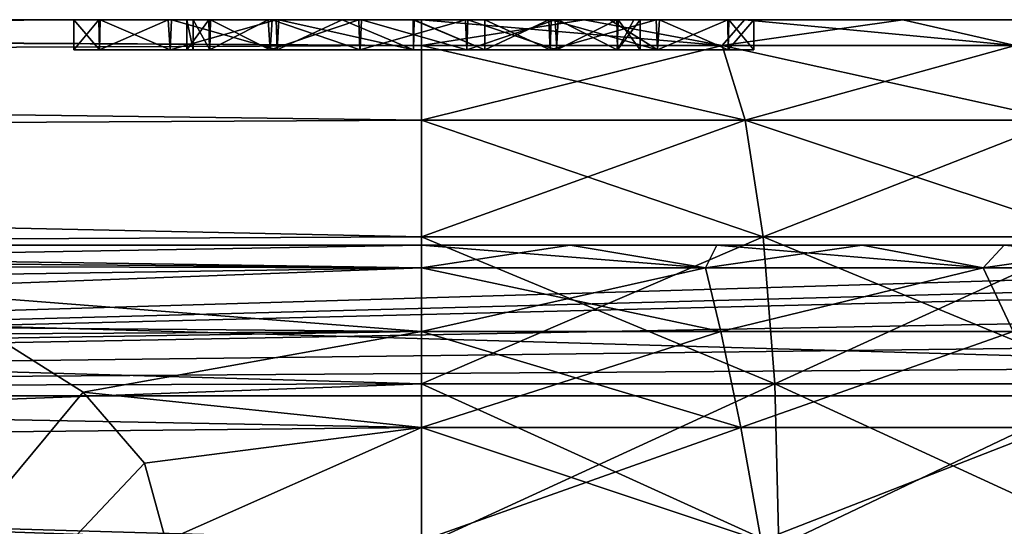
# Model space of a CAD drawing. Header units: millimetres. Extents: x -36.5 to 36.5, y -8.8 to 41.6.
# Tile 393 of 428: x 17.1 to 23.7, y 38.2 to 41.6. Entities that reach past the tile are written whole.
import ezdxf

# ---------------------------------------------------------------- set-up
doc = ezdxf.new("R2010")
doc.units = ezdxf.units.MM
doc.header["$LTSCALE"] = 65.185185
for name, color, linetype in [('323', 7, 'CONTINUOUS'), ('328', 7, 'CONTINUOUS'), ('338', 7, 'CONTINUOUS'), ('339', 7, 'CONTINUOUS'), ('340', 7, 'CONTINUOUS'), ('375', 7, 'CONTINUOUS'), ('377', 7, 'CONTINUOUS'), ('385', 7, 'CONTINUOUS'), ('386', 7, 'CONTINUOUS'), ('387', 7, 'CONTINUOUS'), ('396', 7, 'CONTINUOUS'), ('464', 7, 'CONTINUOUS'), ('471', 7, 'CONTINUOUS'), ('472', 7, 'CONTINUOUS'), ('473', 7, 'CONTINUOUS'), ('474', 7, 'CONTINUOUS'), ('527', 7, 'CONTINUOUS')]:
    doc.layers.add(name, color=color, linetype=linetype)

msp = doc.modelspace()

# ---------------------------------------------------------------- linework, layer by layer
at = {"layer": '323', "color": 7, "linetype": 'Continuous'}
for points in [[(19.8, 41.6, -11.7), (-9.3107, 41.6, -11.7), (16.9481, 41.6, -3.5397), (19.8, 41.6, -11.7)], [(-9.3107, 41.6, 11.7), (19.8, 41.6, 11.7), (0.0832, 41.6, 3.5397), (-9.3107, 41.6, 11.7)], [(0.0832, 41.6, 3.5397), (19.8, 41.6, 11.7), (0.8168, 41.6, 3.5397), (0.0832, 41.6, 3.5397)], [(0.8168, 41.6, 3.5397), (19.8, 41.6, 11.7), (1.4208, 41.6, 2.0325), (0.8168, 41.6, 3.5397)], [(1.4208, 41.6, 2.0325), (19.8, 41.6, 11.7), (1.8074, 41.6, 2.1676), (1.4208, 41.6, 2.0325)], [(1.8074, 41.6, 2.1676), (19.8, 41.6, 11.7), (2.2318, 41.6, 2.2226), (1.8074, 41.6, 2.1676)], [(2.2318, 41.6, 2.2226), (19.8, 41.6, 11.7), (2.676, 41.6, 2.1961), (2.2318, 41.6, 2.2226)], [(2.676, 41.6, 2.1961), (19.8, 41.6, 11.7), (3.1014, 41.6, 2.0817), (2.676, 41.6, 2.1961)], [(3.1014, 41.6, 2.0817), (19.8, 41.6, 11.7), (3.485, 41.6, 1.8882), (3.1014, 41.6, 2.0817)], [(3.485, 41.6, 1.8882), (19.8, 41.6, 11.7), (3.8108, 41.6, 1.6262), (3.485, 41.6, 1.8882)], [(3.8108, 41.6, 1.6262), (19.8, 41.6, 11.7), (5.001, 41.6, 2.1341), (3.8108, 41.6, 1.6262)], [(5.001, 41.6, 2.1341), (19.8, 41.6, 11.7), (5.7399, 41.6, 2.1341), (5.001, 41.6, 2.1341)], [(5.7399, 41.6, 2.1341), (19.8, 41.6, 11.7), (5.7399, 41.6, -0.2466), (5.7399, 41.6, 2.1341)], [(5.7399, 41.6, -0.2466), (19.8, 41.6, 11.7), (8.3119, 41.6, 1.6452), (5.7399, 41.6, -0.2466)], [(8.3119, 41.6, 1.6452), (19.8, 41.6, 11.7), (8.6431, 41.6, 1.9052), (8.3119, 41.6, 1.6452)], [(8.6431, 41.6, 1.9052), (19.8, 41.6, 11.7), (9.022, 41.6, 2.0925), (8.6431, 41.6, 1.9052)], [(9.022, 41.6, 2.0925), (19.8, 41.6, 11.7), (9.4394, 41.6, 2.2017), (9.022, 41.6, 2.0925)], [(9.4394, 41.6, 2.2017), (19.8, 41.6, 11.7), (9.8794, 41.6, 2.2262), (9.4394, 41.6, 2.2017)], [(9.8794, 41.6, 2.2262), (19.8, 41.6, 11.7), (10.3016, 41.6, 2.1702), (9.8794, 41.6, 2.2262)], [(10.3016, 41.6, 2.1702), (19.8, 41.6, 11.7), (10.6838, 41.6, 2.0378), (10.3016, 41.6, 2.1702)], [(10.6838, 41.6, 2.0378), (19.8, 41.6, 11.7), (11.2956, 41.6, 2.1342), (10.6838, 41.6, 2.0378)], [(11.2956, 41.6, 2.1342), (19.8, 41.6, 11.7), (12.0257, 41.6, 2.1342), (11.2956, 41.6, 2.1342)], [(12.0257, 41.6, 2.1342), (19.8, 41.6, 11.7), (12.9463, 41.6, 1.302), (12.0257, 41.6, 2.1342)], [(12.9463, 41.6, 1.302), (19.8, 41.6, 11.7), (13.2184, 41.6, 1.6302), (12.9463, 41.6, 1.302)], [(13.2184, 41.6, 1.6302), (19.8, 41.6, 11.7), (13.5475, 41.6, 1.8926), (13.2184, 41.6, 1.6302)], [(13.5475, 41.6, 1.8926), (19.8, 41.6, 11.7), (13.9255, 41.6, 2.0832), (13.5475, 41.6, 1.8926)], [(13.9255, 41.6, 2.0832), (19.8, 41.6, 11.7), (14.3425, 41.6, 2.1954), (13.9255, 41.6, 2.0832)], [(14.3425, 41.6, 2.1954), (19.8, 41.6, 11.7), (14.7859, 41.6, 2.2228), (14.3425, 41.6, 2.1954)], [(14.7859, 41.6, 2.2228), (19.8, 41.6, 11.7), (15.211, 41.6, 2.1686), (14.7859, 41.6, 2.2228)], [(15.211, 41.6, 2.1686), (19.8, 41.6, 11.7), (15.5965, 41.6, 2.0363), (15.211, 41.6, 2.1686)], [(19.8, 41.6, 11.7), (16.2101, 41.6, 2.1342), (15.5965, 41.6, 2.0363), (19.8, 41.6, 11.7)], [(16.2101, 41.6, 2.1342), (19.8, 41.6, 11.7), (16.9481, 41.6, 2.1342), (16.2101, 41.6, 2.1342)], [(19.7432, 41.6, -2.231), (19.8, 41.6, -11.7), (16.9481, 41.6, -3.5397), (19.7432, 41.6, -2.231)], [(19.8, 41.6, 11.7), (17.6521, 41.6, 0.8659), (16.9481, 41.6, 2.1342), (19.8, 41.6, 11.7)], [(17.6521, 41.6, 0.8659), (17.4874, 41.6, -0.0034), (16.9481, 41.6, 2.1342), (17.6521, 41.6, 0.8659)], [(17.4874, 41.6, -0.0034), (17.6609, 41.6, -0.8934), (16.9481, 41.6, -3.5397), (17.4874, 41.6, -0.0034)], [(16.9481, 41.6, 2.1342), (17.4874, 41.6, -0.0034), (16.9481, 41.6, -3.5397), (16.9481, 41.6, 2.1342)], [(18.8495, 41.6, -2.0625), (19.7432, 41.6, -2.231), (16.9481, 41.6, -3.5397), (18.8495, 41.6, -2.0625)], [(18.1372, 41.6, -1.5993), (18.8495, 41.6, -2.0625), (16.9481, 41.6, -3.5397), (18.1372, 41.6, -1.5993)], [(17.6609, 41.6, -0.8934), (18.1372, 41.6, -1.5993), (16.9481, 41.6, -3.5397), (17.6609, 41.6, -0.8934)], [(17.6521, 41.6, 0.8659), (19.8, 41.6, 11.7), (18.1147, 41.6, 1.5701), (17.6521, 41.6, 0.8659)], [(18.1147, 41.6, 1.5701), (19.8, 41.6, 11.7), (18.832, 41.6, 2.0485), (18.1147, 41.6, 1.5701)], [(18.2389, 41.6, -0.0034), (18.2804, 41.6, 0.375), (18.3847, 41.6, -0.6936), (18.2389, 41.6, -0.0034)], [(18.2804, 41.6, 0.375), (18.395, 41.6, 0.7091), (18.3847, 41.6, -0.6936), (18.2804, 41.6, 0.375)], [(18.3847, 41.6, -0.6936), (18.395, 41.6, 0.7091), (18.7796, 41.6, -1.2056), (18.3847, 41.6, -0.6936)], [(18.395, 41.6, 0.7091), (18.8052, 41.6, 1.2222), (18.7796, 41.6, -1.2056), (18.395, 41.6, 0.7091)], [(18.7796, 41.6, -1.2056), (18.8052, 41.6, 1.2222), (19.3821, 41.6, -1.4973), (18.7796, 41.6, -1.2056)], [(18.8052, 41.6, 1.2222), (19.4004, 41.6, 1.4994), (19.3821, 41.6, -1.4973), (18.8052, 41.6, 1.2222)], [(18.832, 41.6, 2.0485), (19.8, 41.6, 11.7), (19.2723, 41.6, 2.1787), (18.832, 41.6, 2.0485)], [(19.2723, 41.6, 2.1787), (19.8, 41.6, 11.7), (19.7506, 41.6, 2.2242), (19.2723, 41.6, 2.1787)], [(19.3821, 41.6, -1.4973), (19.4004, 41.6, 1.4994), (20.0925, 41.6, -1.5016), (19.3821, 41.6, -1.4973)], [(19.4004, 41.6, 1.4994), (20.1077, 41.6, 1.4952), (20.0925, 41.6, -1.5016), (19.4004, 41.6, 1.4994)], [(20.2219, 41.6, -2.1852), (19.8, 41.6, -11.7), (19.7432, 41.6, -2.231), (20.2219, 41.6, -2.1852)], [(19.7506, 41.6, 2.2242), (19.8, 41.6, 11.7), (20.6458, 41.6, 2.0551), (19.7506, 41.6, 2.2242)], [(20.8824, 41.6, -11.6497), (19.8, 41.6, -11.7), (20.6629, 41.6, -2.0547), (20.8824, 41.6, -11.6497)], [(20.6629, 41.6, -2.0547), (19.8, 41.6, -11.7), (20.2219, 41.6, -2.1852), (20.6629, 41.6, -2.0547)], [(19.8, 41.6, 11.7), (20.8824, 41.6, 11.6497), (20.6458, 41.6, 2.0551), (19.8, 41.6, 11.7)], [(20.0925, 41.6, -1.5016), (20.1077, 41.6, 1.4952), (20.6885, 41.6, -1.2241), (20.0925, 41.6, -1.5016)], [(20.1077, 41.6, 1.4952), (20.71, 41.6, 1.2027), (20.6885, 41.6, -1.2241), (20.1077, 41.6, 1.4952)], [(20.6458, 41.6, 2.0551), (20.8824, 41.6, 11.6497), (21.3599, 41.6, 1.5906), (20.6458, 41.6, 2.0551)], [(21.0518, 41.6, -1.848), (20.8824, 41.6, -11.6497), (20.6629, 41.6, -2.0547), (21.0518, 41.6, -1.848)], [(20.6885, 41.6, -1.2241), (20.71, 41.6, 1.2027), (21.0984, 41.6, -0.7121), (20.6885, 41.6, -1.2241)], [(20.71, 41.6, 1.2027), (21.1076, 41.6, 0.6873), (21.0984, 41.6, -0.7121), (20.71, 41.6, 1.2027)], [(21.9482, 41.6, -11.5011), (20.8824, 41.6, -11.6497), (21.8453, 41.6, -0.8707), (21.9482, 41.6, -11.5011)], [(21.8453, 41.6, -0.8707), (20.8824, 41.6, -11.6497), (21.3821, 41.6, -1.5753), (21.8453, 41.6, -0.8707)], [(21.3821, 41.6, -1.5753), (20.8824, 41.6, -11.6497), (21.0518, 41.6, -1.848), (21.3821, 41.6, -1.5753)], [(20.8824, 41.6, 11.6497), (21.9482, 41.6, 11.5011), (21.3599, 41.6, 1.5906), (20.8824, 41.6, 11.6497)], [(21.0984, 41.6, -0.7121), (21.1076, 41.6, 0.6873), (21.2127, 41.6, -0.3795), (21.0984, 41.6, -0.7121)], [(21.1076, 41.6, 0.6873), (21.254, 41.6, -0.0034), (21.2127, 41.6, -0.3795), (21.1076, 41.6, 0.6873)], [(21.3599, 41.6, 1.5906), (21.9482, 41.6, 11.5011), (21.8367, 41.6, 0.8845), (21.3599, 41.6, 1.5906)], [(21.8367, 41.6, 0.8845), (21.9482, 41.6, 11.5011), (22.01, 41.6, -0.0034), (21.8367, 41.6, 0.8845)], [(22.01, 41.6, -0.0034), (21.9482, 41.6, -11.5011), (21.8453, 41.6, -0.8707), (22.01, 41.6, -0.0034)], [(23.0015, 41.6, -11.2532), (21.9482, 41.6, -11.5011), (23.0015, 41.6, 11.2532), (23.0015, 41.6, -11.2532)], [(23.0015, 41.6, 11.2532), (21.9482, 41.6, -11.5011), (22.01, 41.6, -0.0034), (23.0015, 41.6, 11.2532)], [(21.9482, 41.6, 11.5011), (23.0015, 41.6, 11.2532), (22.01, 41.6, -0.0034), (21.9482, 41.6, 11.5011)], [(24.0256, 41.6, -10.9102), (23.0015, 41.6, -11.2532), (24.0256, 41.6, 10.9102), (24.0256, 41.6, -10.9102)], [(24.0256, 41.6, 10.9102), (23.0015, 41.6, -11.2532), (23.0015, 41.6, 11.2532), (24.0256, 41.6, 10.9102)]]:
    msp.add_3dface(points, dxfattribs=at)
at = {"layer": '328', "color": 7, "linetype": 'Continuous'}
for points in [[(7.9786, 40.1, -5.7993), (19.8, 40.1, -11.7346), (-1.9111, 40.1, -0.65), (7.9786, 40.1, -5.7993)], [(19.8, 40.1, -11.7346), (20.7895, 40.1, -11.6926), (-1.9111, 40.1, -0.65), (19.8, 40.1, -11.7346)], [(31.4199, 40.1, -1.6355), (31.5166, 40.1, -0.65), (-1.9111, 40.1, -0.65), (31.4199, 40.1, -1.6355)], [(20.7895, 40.1, -11.6926), (21.7656, 40.1, -11.5688), (-1.9111, 40.1, -0.65), (20.7895, 40.1, -11.6926)], [(21.7656, 40.1, -11.5688), (22.7317, 40.1, -11.3622), (-1.9111, 40.1, -0.65), (21.7656, 40.1, -11.5688)], [(22.7317, 40.1, -11.3622), (23.6773, 40.1, -11.0755), (-1.9111, 40.1, -0.65), (22.7317, 40.1, -11.3622)], [(23.6773, 40.1, -11.0755), (24.5953, 40.1, -10.7099), (-1.9111, 40.1, -0.65), (23.6773, 40.1, -11.0755)], [(24.5953, 40.1, -10.7099), (25.4794, 40.1, -10.2687), (-1.9111, 40.1, -0.65), (24.5953, 40.1, -10.7099)], [(25.4794, 40.1, -10.2687), (26.3231, 40.1, -9.7543), (-1.9111, 40.1, -0.65), (25.4794, 40.1, -10.2687)], [(26.3231, 40.1, -9.7543), (27.1207, 40.1, -9.1711), (-1.9111, 40.1, -0.65), (26.3231, 40.1, -9.7543)], [(27.1207, 40.1, -9.1711), (27.8661, 40.1, -8.5225), (-1.9111, 40.1, -0.65), (27.1207, 40.1, -9.1711)], [(27.8661, 40.1, -8.5225), (28.5546, 40.1, -7.814), (-1.9111, 40.1, -0.65), (27.8661, 40.1, -8.5225)], [(28.5546, 40.1, -7.814), (29.1806, 40.1, -7.0498), (-1.9111, 40.1, -0.65), (28.5546, 40.1, -7.814)], [(29.1806, 40.1, -7.0498), (29.7404, 40.1, -6.2361), (-1.9111, 40.1, -0.65), (29.1806, 40.1, -7.0498)], [(29.7404, 40.1, -6.2361), (30.2293, 40.1, -5.3782), (-1.9111, 40.1, -0.65), (29.7404, 40.1, -6.2361)], [(30.2293, 40.1, -5.3782), (30.6447, 40.1, -4.4825), (-1.9111, 40.1, -0.65), (30.2293, 40.1, -5.3782)], [(30.6447, 40.1, -4.4825), (30.9829, 40.1, -3.5551), (-1.9111, 40.1, -0.65), (30.6447, 40.1, -4.4825)], [(30.9829, 40.1, -3.5551), (31.2423, 40.1, -2.6028), (-1.9111, 40.1, -0.65), (30.9829, 40.1, -3.5551)], [(31.2423, 40.1, -2.6028), (31.4199, 40.1, -1.6355), (-1.9111, 40.1, -0.65), (31.2423, 40.1, -2.6028)], [(31.5166, 40.1, 0.65), (2.5981, 40.1, 11.7346), (-1.9111, 40.1, 9.0927), (31.5166, 40.1, 0.65)], [(31.5166, 40.1, 0.65), (-1.9111, 40.1, 9.0927), (-1.9111, 40.1, 0.65), (31.5166, 40.1, 0.65)], [(31.5166, 40.1, 0.65), (19.8, 40.1, 11.7346), (2.5981, 40.1, 11.7346), (31.5166, 40.1, 0.65)], [(7.9786, 40.1, -5.7993), (13.9808, 40.1, -11.7346), (19.8, 40.1, -11.7346), (7.9786, 40.1, -5.7993)], [(31.5166, 40.1, 0.65), (20.7895, 40.1, 11.6926), (19.8, 40.1, 11.7346), (31.5166, 40.1, 0.65)], [(31.5166, 40.1, 0.65), (21.7656, 40.1, 11.5688), (20.7895, 40.1, 11.6926), (31.5166, 40.1, 0.65)], [(31.5166, 40.1, 0.65), (22.7317, 40.1, 11.3622), (21.7656, 40.1, 11.5688), (31.5166, 40.1, 0.65)], [(31.5166, 40.1, 0.65), (23.6773, 40.1, 11.0755), (22.7317, 40.1, 11.3622), (31.5166, 40.1, 0.65)]]:
    msp.add_3dface(points, dxfattribs=at)
at = {"layer": '338', "color": 7, "linetype": 'Continuous'}
for points in [[(-9.3107, 41.6, -11.7), (19.8, 41.6, -11.7), (19.8, 41.4287, -12.7816), (-9.3107, 41.6, -11.7)], [(-9.3107, 41.6, -11.7), (19.8, 41.4287, -12.7816), (-9.3027, 41.5937, -11.91), (-9.3107, 41.6, -11.7)], [(-9.3027, 41.5937, -11.91), (19.8, 41.4287, -12.7816), (-9.3, 41.5747, -12.12), (-9.3027, 41.5937, -11.91)], [(-9.3, 41.5747, -12.12), (19.8, 41.4287, -12.7816), (-9.3, 41.3094, -13.0964), (-9.3, 41.5747, -12.12)], [(19.8, 41.4287, -12.7816), (19.8, 40.9309, -13.7581), (-9.3, 41.3094, -13.0964), (19.8, 41.4287, -12.7816)], [(-9.3, 41.3094, -13.0964), (19.8, 40.9309, -13.7581), (-9.3, 40.7758, -13.9561), (-9.3, 41.3094, -13.0964)], [(19.8, 40.9309, -13.7581), (19.8, 40.1555, -14.5329), (-9.3, 40.7758, -13.9561), (19.8, 40.9309, -13.7581)], [(-9.3, 40.7758, -13.9561), (19.8, 40.1555, -14.5329), (-9.3, 40.0187, -14.6272), (-9.3, 40.7758, -13.9561)], [(19.8, 40.1555, -14.5329), (19.8, 39.1784, -15.0297), (-9.3, 40.0187, -14.6272), (19.8, 40.1555, -14.5329)], [(-9.3, 40.0187, -14.6272), (19.8, 39.1784, -15.0297), (-9.3, 39.1012, -15.0538), (-9.3, 40.0187, -14.6272)], [(19.8, 39.1784, -15.0297), (19.8, 38.1, -15.2), (-9.3, 39.1012, -15.0538), (19.8, 39.1784, -15.0297)], [(19.8, 38.1, -15.2), (-9.3, 38.1, -15.2), (-9.3, 39.1012, -15.0538), (19.8, 38.1, -15.2)]]:
    msp.add_3dface(points, dxfattribs=at)
at = {"layer": '339', "color": 7, "linetype": 'Continuous'}
for points in [[(19.8, 41.6, -11.7), (20.8824, 41.6, -11.6497), (19.8, 41.4287, -12.7816), (19.8, 41.6, -11.7)], [(19.8, 41.4287, -12.7816), (20.8824, 41.6, -11.6497), (21.7995, 41.4287, -12.6242), (19.8, 41.4287, -12.7816)], [(20.8824, 41.6, 11.6497), (19.8, 41.6, 11.7), (21.7995, 41.4287, 12.6242), (20.8824, 41.6, 11.6497)], [(21.7995, 41.4287, 12.6242), (19.8, 41.6, 11.7), (19.8, 41.4287, 12.7816), (21.7995, 41.4287, 12.6242)], [(20.8824, 41.6, -11.6497), (21.9482, 41.6, -11.5011), (21.7995, 41.4287, -12.6242), (20.8824, 41.6, -11.6497)], [(21.9482, 41.6, 11.5011), (20.8824, 41.6, 11.6497), (21.7995, 41.4287, 12.6242), (21.9482, 41.6, 11.5011)], [(21.9482, 41.6, -11.5011), (23.0015, 41.6, -11.2532), (21.7995, 41.4287, -12.6242), (21.9482, 41.6, -11.5011)], [(21.7995, 41.4287, -12.6242), (23.0015, 41.6, -11.2532), (23.7497, 41.4287, -12.156), (21.7995, 41.4287, -12.6242)], [(23.7497, 41.4287, 12.156), (21.9482, 41.6, 11.5011), (21.7995, 41.4287, 12.6242), (23.7497, 41.4287, 12.156)], [(23.0015, 41.6, 11.2532), (21.9482, 41.6, 11.5011), (23.7497, 41.4287, 12.156), (23.0015, 41.6, 11.2532)], [(23.0015, 41.6, -11.2532), (24.0256, 41.6, -10.9102), (23.7497, 41.4287, -12.156), (23.0015, 41.6, -11.2532)], [(24.0256, 41.6, 10.9102), (23.0015, 41.6, 11.2532), (23.7497, 41.4287, 12.156), (24.0256, 41.6, 10.9102)], [(19.8, 40.9309, -13.7581), (19.8, 41.4287, -12.7816), (21.7995, 41.4287, -12.6242), (19.8, 40.9309, -13.7581)], [(19.8, 40.9309, -13.7581), (21.7995, 41.4287, -12.6242), (21.9522, 40.9309, -13.5888), (19.8, 40.9309, -13.7581)], [(21.7995, 41.4287, 12.6242), (19.8, 41.4287, 12.7816), (21.9522, 40.9309, 13.5888), (21.7995, 41.4287, 12.6242)], [(21.9522, 40.9309, 13.5888), (19.8, 41.4287, 12.7816), (19.8, 40.9309, 13.7581), (21.9522, 40.9309, 13.5888)], [(21.7995, 41.4287, -12.6242), (23.7497, 41.4287, -12.156), (21.9522, 40.9309, -13.5888), (21.7995, 41.4287, -12.6242)], [(23.7497, 41.4287, 12.156), (21.7995, 41.4287, 12.6242), (24.0515, 40.9309, 13.0848), (23.7497, 41.4287, 12.156)], [(24.0515, 40.9309, 13.0848), (21.7995, 41.4287, 12.6242), (21.9522, 40.9309, 13.5888), (24.0515, 40.9309, 13.0848)], [(21.9522, 40.9309, -13.5888), (23.7497, 41.4287, -12.156), (24.0515, 40.9309, -13.0848), (21.9522, 40.9309, -13.5888)], [(19.8, 40.1555, -14.5329), (19.8, 40.9309, -13.7581), (21.9522, 40.9309, -13.5888), (19.8, 40.1555, -14.5329)], [(19.8, 40.1555, -14.5329), (21.9522, 40.9309, -13.5888), (22.0734, 40.1555, -14.3539), (19.8, 40.1555, -14.5329)], [(21.9522, 40.9309, 13.5888), (19.8, 40.9309, 13.7581), (22.0734, 40.1555, 14.3539), (21.9522, 40.9309, 13.5888)], [(22.0734, 40.1555, 14.3539), (19.8, 40.9309, 13.7581), (19.8, 40.1555, 14.5329), (22.0734, 40.1555, 14.3539)], [(21.9522, 40.9309, -13.5888), (24.0515, 40.9309, -13.0848), (22.0734, 40.1555, -14.3539), (21.9522, 40.9309, -13.5888)], [(24.0515, 40.9309, 13.0848), (21.9522, 40.9309, 13.5888), (24.2909, 40.1555, 13.8216), (24.0515, 40.9309, 13.0848)], [(24.2909, 40.1555, 13.8216), (21.9522, 40.9309, 13.5888), (22.0734, 40.1555, 14.3539), (24.2909, 40.1555, 13.8216)], [(22.0734, 40.1555, -14.3539), (24.0515, 40.9309, -13.0848), (24.2909, 40.1555, -13.8216), (22.0734, 40.1555, -14.3539)], [(19.8, 39.1784, -15.0297), (19.8, 40.1555, -14.5329), (22.0734, 40.1555, -14.3539), (19.8, 39.1784, -15.0297)], [(19.8, 39.1784, -15.0297), (22.0734, 40.1555, -14.3539), (22.1512, 39.1784, -14.8447), (19.8, 39.1784, -15.0297)], [(22.0734, 40.1555, 14.3539), (19.8, 40.1555, 14.5329), (22.1512, 39.1784, 14.8447), (22.0734, 40.1555, 14.3539)], [(22.1512, 39.1784, 14.8447), (19.8, 40.1555, 14.5329), (19.8, 39.1784, 15.0297), (22.1512, 39.1784, 14.8447)], [(22.0734, 40.1555, -14.3539), (24.2909, 40.1555, -13.8216), (22.1512, 39.1784, -14.8447), (22.0734, 40.1555, -14.3539)], [(24.2909, 40.1555, 13.8216), (22.0734, 40.1555, 14.3539), (24.4444, 39.1784, 14.2941), (24.2909, 40.1555, 13.8216)], [(24.4444, 39.1784, 14.2941), (22.0734, 40.1555, 14.3539), (22.1512, 39.1784, 14.8447), (24.4444, 39.1784, 14.2941)], [(22.1512, 39.1784, -14.8447), (24.2909, 40.1555, -13.8216), (24.4444, 39.1784, -14.2941), (22.1512, 39.1784, -14.8447)], [(19.8, 38.1, 15.2), (22.1778, 38.1, 15.0129), (19.8, 39.1784, 15.0297), (19.8, 38.1, 15.2)], [(22.1778, 38.1, 15.0129), (22.1512, 39.1784, 14.8447), (19.8, 39.1784, 15.0297), (22.1778, 38.1, 15.0129)], [(22.1778, 38.1, -15.0129), (19.8, 38.1, -15.2), (22.1512, 39.1784, -14.8447), (22.1778, 38.1, -15.0129)], [(19.8, 38.1, -15.2), (19.8, 39.1784, -15.0297), (22.1512, 39.1784, -14.8447), (19.8, 38.1, -15.2)], [(22.1778, 38.1, 15.0129), (24.4971, 38.1, 14.4561), (22.1512, 39.1784, 14.8447), (22.1778, 38.1, 15.0129)], [(24.4971, 38.1, 14.4561), (24.4444, 39.1784, 14.2941), (22.1512, 39.1784, 14.8447), (24.4971, 38.1, 14.4561)], [(22.1778, 38.1, -15.0129), (22.1512, 39.1784, -14.8447), (24.4444, 39.1784, -14.2941), (22.1778, 38.1, -15.0129)], [(24.4971, 38.1, -14.4561), (22.1778, 38.1, -15.0129), (24.4444, 39.1784, -14.2941), (24.4971, 38.1, -14.4561)]]:
    msp.add_3dface(points, dxfattribs=at)
at = {"layer": '340', "color": 7, "linetype": 'Continuous'}
for points in [[(19.8, 41.6, 11.7), (-9.3107, 41.6, 11.7), (-9.3027, 41.5937, 11.91), (19.8, 41.6, 11.7)], [(-9.3, 41.5747, 12.12), (19.8, 41.6, 11.7), (-9.3027, 41.5937, 11.91), (-9.3, 41.5747, 12.12)], [(19.8, 41.4287, 12.7816), (19.8, 41.6, 11.7), (-9.3, 41.5747, 12.12), (19.8, 41.4287, 12.7816)], [(-9.3, 41.3094, 13.0964), (19.8, 41.4287, 12.7816), (-9.3, 41.5747, 12.12), (-9.3, 41.3094, 13.0964)], [(19.8, 40.9309, 13.7581), (19.8, 41.4287, 12.7816), (-9.3, 41.3094, 13.0964), (19.8, 40.9309, 13.7581)], [(-9.3, 40.7758, 13.9561), (19.8, 40.9309, 13.7581), (-9.3, 41.3094, 13.0964), (-9.3, 40.7758, 13.9561)], [(19.8, 40.1555, 14.5329), (19.8, 40.9309, 13.7581), (-9.3, 40.7758, 13.9561), (19.8, 40.1555, 14.5329)], [(-9.3, 40.0187, 14.6272), (19.8, 40.1555, 14.5329), (-9.3, 40.7758, 13.9561), (-9.3, 40.0187, 14.6272)], [(19.8, 39.1784, 15.0297), (19.8, 40.1555, 14.5329), (-9.3, 40.0187, 14.6272), (19.8, 39.1784, 15.0297)], [(-9.3, 39.1012, 15.0538), (19.8, 39.1784, 15.0297), (-9.3, 40.0187, 14.6272), (-9.3, 39.1012, 15.0538)], [(-9.3, 38.1, 15.2), (19.8, 38.1, 15.2), (19.8, 39.1784, 15.0297), (-9.3, 38.1, 15.2)], [(-9.3, 38.1, 15.2), (19.8, 39.1784, 15.0297), (-9.3, 39.1012, 15.0538), (-9.3, 38.1, 15.2)]]:
    msp.add_3dface(points, dxfattribs=at)
at = {"layer": '375', "color": 7, "linetype": 'Continuous'}
for points in [[(31.5166, 40.1, -0.65), (32.1084, 40.0103, -0.65), (-1.9111, 39.1, -0.65), (31.5166, 40.1, -0.65)], [(-1.9111, 40.1, -0.65), (31.5166, 40.1, -0.65), (-1.9111, 39.1, -0.65), (-1.9111, 40.1, -0.65)], [(32.1084, 40.0103, -0.65), (32.2754, 39.9506, -0.65), (-1.9111, 39.1, -0.65), (32.1084, 40.0103, -0.65)], [(32.2754, 39.9506, -0.65), (32.6563, 39.7443, -0.65), (-1.9111, 39.1, -0.65), (32.2754, 39.9506, -0.65)], [(32.6563, 39.7443, -0.65), (32.9211, 39.5262, -0.65), (-1.9111, 39.1, -0.65), (32.6563, 39.7443, -0.65)], [(32.9211, 39.5262, -0.65), (33.0889, 39.3387, -0.65), (-1.9111, 39.1, -0.65), (32.9211, 39.5262, -0.65)], [(-1.9111, 39.1, -0.65), (33.0889, 39.3387, -0.65), (33.0889, 39.1, -0.65), (-1.9111, 39.1, -0.65)]]:
    msp.add_3dface(points, dxfattribs=at)
at = {"layer": '377', "color": 7, "linetype": 'Continuous'}
for points in [[(31.5166, 40.1, 0.65), (-1.9111, 40.1, 0.65), (33.0889, 39.1, 0.65), (31.5166, 40.1, 0.65)], [(-1.9111, 40.1, 0.65), (-1.9111, 39.1, 0.65), (33.0889, 39.1, 0.65), (-1.9111, 40.1, 0.65)]]:
    msp.add_3dface(points, dxfattribs=at)
at = {"layer": '385', "color": 7, "linetype": 'Continuous'}
for points in [[(19.8, 40.1, -11.7346), (19.8, 39.9511, -12.4919), (21.6898, 39.9511, -12.3481), (19.8, 40.1, -11.7346)], [(19.8, 40.1, -11.7346), (21.6898, 39.9511, -12.3481), (20.7895, 40.1, -11.6926), (19.8, 40.1, -11.7346)], [(21.6898, 39.9511, 12.3481), (19.8, 39.9511, 12.4919), (20.7895, 40.1, 11.6926), (21.6898, 39.9511, 12.3481)], [(20.7895, 40.1, 11.6926), (19.8, 39.9511, 12.4919), (19.8, 40.1, 11.7346), (20.7895, 40.1, 11.6926)], [(20.7895, 40.1, -11.6926), (21.6898, 39.9511, -12.3481), (21.7656, 40.1, -11.5688), (20.7895, 40.1, -11.6926)], [(21.7656, 40.1, 11.5688), (21.6898, 39.9511, 12.3481), (20.7895, 40.1, 11.6926), (21.7656, 40.1, 11.5688)], [(21.6898, 39.9511, -12.3481), (23.5362, 39.9511, -11.9201), (21.7656, 40.1, -11.5688), (21.6898, 39.9511, -12.3481)], [(23.5362, 39.9511, 11.9201), (21.6898, 39.9511, 12.3481), (22.7317, 40.1, 11.3622), (23.5362, 39.9511, 11.9201)], [(22.7317, 40.1, 11.3622), (21.6898, 39.9511, 12.3481), (21.7656, 40.1, 11.5688), (22.7317, 40.1, 11.3622)], [(21.7656, 40.1, -11.5688), (23.5362, 39.9511, -11.9201), (22.7317, 40.1, -11.3622), (21.7656, 40.1, -11.5688)], [(22.7317, 40.1, -11.3622), (23.5362, 39.9511, -11.9201), (23.6773, 40.1, -11.0755), (22.7317, 40.1, -11.3622)], [(23.6773, 40.1, 11.0755), (23.5362, 39.9511, 11.9201), (22.7317, 40.1, 11.3622), (23.6773, 40.1, 11.0755)], [(23.5362, 39.9511, -11.9201), (25.2965, 39.9511, -11.2177), (23.6773, 40.1, -11.0755), (23.5362, 39.9511, -11.9201)], [(25.2965, 39.9511, 11.2177), (23.5362, 39.9511, 11.9201), (24.5953, 40.1, 10.7098), (25.2965, 39.9511, 11.2177)], [(24.5953, 40.1, 10.7098), (23.5362, 39.9511, 11.9201), (23.6773, 40.1, 11.0755), (24.5953, 40.1, 10.7098)], [(23.6773, 40.1, -11.0755), (25.2965, 39.9511, -11.2177), (24.5953, 40.1, -10.7099), (23.6773, 40.1, -11.0755)], [(19.8, 39.9511, -12.4919), (19.8, 39.526, -13.137), (21.7907, 39.526, -12.9853), (19.8, 39.9511, -12.4919)], [(21.6898, 39.9511, -12.3481), (19.8, 39.9511, -12.4919), (21.7907, 39.526, -12.9853), (21.6898, 39.9511, -12.3481)], [(21.7907, 39.526, 12.9853), (19.8, 39.526, 13.137), (21.6898, 39.9511, 12.3481), (21.7907, 39.526, 12.9853)], [(21.6898, 39.9511, 12.3481), (19.8, 39.526, 13.137), (19.8, 39.9511, 12.4919), (21.6898, 39.9511, 12.3481)], [(23.5362, 39.9511, -11.9201), (21.6898, 39.9511, -12.3481), (21.7907, 39.526, -12.9853), (23.5362, 39.9511, -11.9201)], [(23.5362, 39.9511, 11.9201), (21.7907, 39.526, 12.9853), (21.6898, 39.9511, 12.3481), (23.5362, 39.9511, 11.9201)], [(23.7355, 39.526, -12.5336), (23.5362, 39.9511, -11.9201), (21.7907, 39.526, -12.9853), (23.7355, 39.526, -12.5336)], [(23.7355, 39.526, 12.5336), (21.7907, 39.526, 12.9853), (23.5362, 39.9511, 11.9201), (23.7355, 39.526, 12.5336)], [(25.2965, 39.9511, -11.2177), (23.5362, 39.9511, -11.9201), (23.7355, 39.526, -12.5336), (25.2965, 39.9511, -11.2177)], [(25.2965, 39.9511, 11.2177), (23.7355, 39.526, 12.5336), (23.5362, 39.9511, 11.9201), (25.2965, 39.9511, 11.2177)], [(19.8, 39.526, -13.137), (19.8, 38.8881, -13.5728), (21.9233, 38.8881, -13.4057), (19.8, 39.526, -13.137)], [(21.7907, 39.526, -12.9853), (19.8, 39.526, -13.137), (21.9233, 38.8881, -13.4057), (21.7907, 39.526, -12.9853)], [(19.8, 39.526, 13.137), (21.7907, 39.526, 12.9853), (19.8, 38.8881, 13.5728), (19.8, 39.526, 13.137)], [(19.8, 38.8881, 13.5728), (21.7907, 39.526, 12.9853), (21.9233, 38.8881, 13.4057), (19.8, 38.8881, 13.5728)], [(23.7355, 39.526, -12.5336), (21.7907, 39.526, -12.9853), (21.9233, 38.8881, -13.4057), (23.7355, 39.526, -12.5336)], [(21.7907, 39.526, 12.9853), (23.7355, 39.526, 12.5336), (21.9233, 38.8881, 13.4057), (21.7907, 39.526, 12.9853)], [(23.9942, 38.8881, -12.9085), (23.7355, 39.526, -12.5336), (21.9233, 38.8881, -13.4057), (23.9942, 38.8881, -12.9085)], [(21.9233, 38.8881, 13.4057), (23.7355, 39.526, 12.5336), (23.9942, 38.8881, 12.9085), (21.9233, 38.8881, 13.4057)], [(19.8, 38.1349, -13.7343), (22.0606, 38.1349, -13.547), (19.8, 38.8881, -13.5728), (19.8, 38.1349, -13.7343)], [(19.8, 38.8881, -13.5728), (22.0606, 38.1349, -13.547), (21.9233, 38.8881, -13.4057), (19.8, 38.8881, -13.5728)], [(22.0606, 38.1349, 13.547), (19.8, 38.1349, 13.7343), (21.9233, 38.8881, 13.4057), (22.0606, 38.1349, 13.547)], [(19.8, 38.1349, 13.7343), (19.8, 38.8881, 13.5728), (21.9233, 38.8881, 13.4057), (19.8, 38.1349, 13.7343)], [(22.0606, 38.1349, -13.547), (23.9942, 38.8881, -12.9085), (21.9233, 38.8881, -13.4057), (22.0606, 38.1349, -13.547)], [(22.0606, 38.1349, 13.547), (21.9233, 38.8881, 13.4057), (23.9942, 38.8881, 12.9085), (22.0606, 38.1349, 13.547)], [(22.0606, 38.1349, -13.547), (24.2595, 38.1349, -12.9901), (23.9942, 38.8881, -12.9085), (22.0606, 38.1349, -13.547)], [(24.2595, 38.1349, 12.9901), (22.0606, 38.1349, 13.547), (23.9942, 38.8881, 12.9085), (24.2595, 38.1349, 12.9901)]]:
    msp.add_3dface(points, dxfattribs=at)
at = {"layer": '386', "color": 7, "linetype": 'Continuous'}
for points in [[(2.5981, 40.1, 11.7346), (19.8, 39.9511, 12.4919), (2.3165, 39.9895, 12.3901), (2.5981, 40.1, 11.7346)], [(19.8, 40.1, 11.7346), (19.8, 39.9511, 12.4919), (2.5981, 40.1, 11.7346), (19.8, 40.1, 11.7346)], [(2.3165, 39.9895, 12.3901), (19.8, 39.9511, 12.4919), (1.868, 39.6807, 12.9599), (2.3165, 39.9895, 12.3901)], [(19.8, 39.9511, 12.4919), (19.8, 39.526, 13.137), (1.868, 39.6807, 12.9599), (19.8, 39.9511, 12.4919)], [(1.868, 39.6807, 12.9599), (19.8, 39.526, 13.137), (1.3044, 39.2353, 13.3811), (1.868, 39.6807, 12.9599)], [(19.8, 39.526, 13.137), (19.8, 38.8881, 13.5728), (1.3044, 39.2353, 13.3811), (19.8, 39.526, 13.137)], [(1.3044, 39.2353, 13.3811), (19.8, 38.8881, 13.5728), (0.652, 38.6904, 13.6455), (1.3044, 39.2353, 13.3811)], [(19.8, 38.8881, 13.5728), (19.8, 38.1349, 13.7343), (0.652, 38.6904, 13.6455), (19.8, 38.8881, 13.5728)], [(19.8, 38.1349, 13.7343), (0, 38.1349, 13.7343), (0.652, 38.6904, 13.6455), (19.8, 38.1349, 13.7343)]]:
    msp.add_3dface(points, dxfattribs=at)
at = {"layer": '387', "color": 7, "linetype": 'Continuous'}
for points in [[(19.8, 40.1, -11.7346), (13.9808, 40.1, -11.7346), (15.1563, 40.0194, -12.2962), (19.8, 40.1, -11.7346)], [(19.8, 39.9511, -12.4919), (19.8, 40.1, -11.7346), (15.1563, 40.0194, -12.2962), (19.8, 39.9511, -12.4919)], [(16.1345, 39.8134, -12.7662), (19.8, 39.9511, -12.4919), (15.1563, 40.0194, -12.2962), (16.1345, 39.8134, -12.7662)], [(19.8, 39.526, -13.137), (19.8, 39.9511, -12.4919), (16.1345, 39.8134, -12.7662), (19.8, 39.526, -13.137)], [(16.9309, 39.5116, -13.1514), (19.8, 39.526, -13.137), (16.1345, 39.8134, -12.7662), (16.9309, 39.5116, -13.1514)], [(17.5479, 39.1233, -13.4529), (19.8, 39.526, -13.137), (16.9309, 39.5116, -13.1514), (17.5479, 39.1233, -13.4529)], [(19.8, 38.8881, -13.5728), (19.8, 39.526, -13.137), (17.5479, 39.1233, -13.4529), (19.8, 38.8881, -13.5728)], [(17.9573, 38.6511, -13.657), (19.8, 38.8881, -13.5728), (17.5479, 39.1233, -13.4529), (17.9573, 38.6511, -13.657)], [(18.0985, 38.1349, -13.7343), (19.8, 38.8881, -13.5728), (17.9573, 38.6511, -13.657), (18.0985, 38.1349, -13.7343)], [(18.0985, 38.1349, -13.7343), (19.8, 38.1349, -13.7343), (19.8, 38.8881, -13.5728), (18.0985, 38.1349, -13.7343)]]:
    msp.add_3dface(points, dxfattribs=at)
at = {"layer": '396', "color": 7, "linetype": 'Continuous'}
for points in [[(-1.9111, 39.1, 0.65), (-1.9111, 39.1, -0.65), (33.0889, 39.1, -0.65), (-1.9111, 39.1, 0.65)], [(33.0889, 39.1, 0.65), (-1.9111, 39.1, 0.65), (33.0889, 39.1, -0.65), (33.0889, 39.1, 0.65)]]:
    msp.add_3dface(points, dxfattribs=at)
at = {"layer": '464', "color": 7, "linetype": 'Continuous'}
for points in [[(17.4874, 41.4, -0.0034), (17.6572, 41.4, 0.878), (17.6572, 41.4, -0.8847), (17.4874, 41.4, -0.0034)], [(17.6572, 41.4, 0.878), (18.1263, 41.4, 1.5818), (17.6572, 41.4, -0.8847), (17.6572, 41.4, 0.878)], [(17.6572, 41.4, -0.8847), (18.1263, 41.4, 1.5818), (18.1263, 41.4, -1.5885), (17.6572, 41.4, -0.8847)], [(18.1263, 41.4, 1.5818), (18.84, 41.4, 2.0519), (18.2795, 41.4, 0.3706), (18.1263, 41.4, 1.5818)], [(18.1263, 41.4, -1.5885), (18.1263, 41.4, 1.5818), (18.2389, 41.4, -0.0034), (18.1263, 41.4, -1.5885)], [(18.2389, 41.4, -0.0034), (18.1263, 41.4, 1.5818), (18.2795, 41.4, 0.3706), (18.2389, 41.4, -0.0034)], [(18.84, 41.4, -2.0587), (18.1263, 41.4, -1.5885), (18.7918, 41.4, -1.2156), (18.84, 41.4, -2.0587)], [(18.1263, 41.4, -1.5885), (18.2389, 41.4, -0.0034), (18.3901, 41.4, -0.7051), (18.1263, 41.4, -1.5885)], [(18.7918, 41.4, -1.2156), (18.1263, 41.4, -1.5885), (18.3901, 41.4, -0.7051), (18.7918, 41.4, -1.2156)], [(18.2795, 41.4, 0.3706), (18.84, 41.4, 2.0519), (18.3906, 41.4, 0.7003), (18.2795, 41.4, 0.3706)], [(18.3906, 41.4, 0.7003), (18.84, 41.4, 2.0519), (18.7936, 41.4, 1.213), (18.3906, 41.4, 0.7003)], [(19.3896, 41.4, -1.4993), (18.84, 41.4, -2.0587), (18.7918, 41.4, -1.2156), (19.3896, 41.4, -1.4993)], [(18.7936, 41.4, 1.213), (18.84, 41.4, 2.0519), (19.391, 41.4, 1.4971), (18.7936, 41.4, 1.213)], [(18.84, 41.4, 2.0519), (19.7469, 41.4, 2.2242), (19.391, 41.4, 1.4971), (18.84, 41.4, 2.0519)], [(19.7469, 41.4, -2.231), (18.84, 41.4, -2.0587), (19.3896, 41.4, -1.4993), (19.7469, 41.4, -2.231)], [(20.1017, 41.4, -1.4994), (19.7469, 41.4, -2.231), (19.3896, 41.4, -1.4993), (20.1017, 41.4, -1.4994)], [(19.391, 41.4, 1.4971), (19.7469, 41.4, 2.2242), (20.1004, 41.4, 1.4972), (19.391, 41.4, 1.4971)], [(19.7469, 41.4, 2.2242), (20.2206, 41.4, 2.1789), (20.1004, 41.4, 1.4972), (19.7469, 41.4, 2.2242)], [(20.2206, 41.4, -2.1856), (19.7469, 41.4, -2.231), (20.1017, 41.4, -1.4994), (20.2206, 41.4, -2.1856)], [(20.2206, 41.4, 2.1789), (20.6551, 41.4, 2.0513), (20.1004, 41.4, 1.4972), (20.2206, 41.4, 2.1789)], [(20.1004, 41.4, 1.4972), (20.6551, 41.4, 2.0513), (20.6982, 41.4, 1.2124), (20.1004, 41.4, 1.4972)], [(20.6999, 41.4, -1.215), (20.2206, 41.4, -2.1856), (20.1017, 41.4, -1.4994), (20.6999, 41.4, -1.215)], [(20.6551, 41.4, -2.0581), (20.2206, 41.4, -2.1856), (20.6999, 41.4, -1.215), (20.6551, 41.4, -2.0581)], [(20.6551, 41.4, 2.0513), (21.3706, 41.4, 1.58), (20.6982, 41.4, 1.2124), (20.6551, 41.4, 2.0513)], [(21.3706, 41.4, -1.5867), (20.6551, 41.4, -2.0581), (21.1028, 41.4, -0.7033), (21.3706, 41.4, -1.5867)], [(21.1028, 41.4, -0.7033), (20.6551, 41.4, -2.0581), (20.6999, 41.4, -1.215), (21.1028, 41.4, -0.7033)], [(20.6982, 41.4, 1.2124), (21.3706, 41.4, 1.58), (21.1023, 41.4, 0.6985), (20.6982, 41.4, 1.2124)], [(21.1023, 41.4, 0.6985), (21.3706, 41.4, 1.58), (21.254, 41.4, -0.0034), (21.1023, 41.4, 0.6985)], [(21.254, 41.4, -0.0034), (21.3706, 41.4, -1.5867), (21.1028, 41.4, -0.7033), (21.254, 41.4, -0.0034)], [(21.3706, 41.4, 1.58), (21.3706, 41.4, -1.5867), (21.254, 41.4, -0.0034), (21.3706, 41.4, 1.58)], [(21.3706, 41.4, 1.58), (21.8404, 41.4, 0.8759), (21.3706, 41.4, -1.5867), (21.3706, 41.4, 1.58)], [(21.3706, 41.4, -1.5867), (21.8404, 41.4, 0.8759), (21.8404, 41.4, -0.8826), (21.3706, 41.4, -1.5867)], [(21.8404, 41.4, 0.8759), (22.01, 41.4, -0.0034), (21.8404, 41.4, -0.8826), (21.8404, 41.4, 0.8759)]]:
    msp.add_3dface(points, dxfattribs=at)
at = {"layer": '471', "color": 7, "linetype": 'Continuous'}
for points in [[(17.6609, 41.6, -0.8934), (17.4874, 41.6, -0.0034), (17.6572, 41.4, -0.8847), (17.6609, 41.6, -0.8934)], [(17.4874, 41.6, -0.0034), (17.4874, 41.4, -0.0034), (17.6572, 41.4, -0.8847), (17.4874, 41.6, -0.0034)], [(17.6609, 41.6, -0.8934), (17.6572, 41.4, -0.8847), (18.1263, 41.4, -1.5885), (17.6609, 41.6, -0.8934)], [(18.1372, 41.6, -1.5993), (17.6609, 41.6, -0.8934), (18.1263, 41.4, -1.5885), (18.1372, 41.6, -1.5993)], [(18.1372, 41.6, -1.5993), (18.1263, 41.4, -1.5885), (18.84, 41.4, -2.0587), (18.1372, 41.6, -1.5993)], [(18.8495, 41.6, -2.0625), (18.1372, 41.6, -1.5993), (18.84, 41.4, -2.0587), (18.8495, 41.6, -2.0625)], [(18.8495, 41.6, -2.0625), (18.84, 41.4, -2.0587), (19.7469, 41.4, -2.231), (18.8495, 41.6, -2.0625)], [(19.7432, 41.6, -2.231), (18.8495, 41.6, -2.0625), (19.7469, 41.4, -2.231), (19.7432, 41.6, -2.231)], [(20.2219, 41.6, -2.1852), (19.7432, 41.6, -2.231), (20.2206, 41.4, -2.1856), (20.2219, 41.6, -2.1852)], [(19.7432, 41.6, -2.231), (19.7469, 41.4, -2.231), (20.2206, 41.4, -2.1856), (19.7432, 41.6, -2.231)], [(20.2219, 41.6, -2.1852), (20.2206, 41.4, -2.1856), (20.6551, 41.4, -2.0581), (20.2219, 41.6, -2.1852)], [(20.6629, 41.6, -2.0547), (20.2219, 41.6, -2.1852), (20.6551, 41.4, -2.0581), (20.6629, 41.6, -2.0547)], [(20.6629, 41.6, -2.0547), (20.6551, 41.4, -2.0581), (21.3706, 41.4, -1.5867), (20.6629, 41.6, -2.0547)], [(21.0518, 41.6, -1.848), (20.6629, 41.6, -2.0547), (21.3706, 41.4, -1.5867), (21.0518, 41.6, -1.848)], [(21.3821, 41.6, -1.5753), (21.0518, 41.6, -1.848), (21.3706, 41.4, -1.5867), (21.3821, 41.6, -1.5753)], [(21.3821, 41.6, -1.5753), (21.3706, 41.4, -1.5867), (21.8404, 41.4, -0.8826), (21.3821, 41.6, -1.5753)], [(21.8453, 41.6, -0.8707), (21.3821, 41.6, -1.5753), (21.8404, 41.4, -0.8826), (21.8453, 41.6, -0.8707)], [(22.01, 41.4, -0.0034), (21.8453, 41.6, -0.8707), (21.8404, 41.4, -0.8826), (22.01, 41.4, -0.0034)], [(22.01, 41.6, -0.0034), (21.8453, 41.6, -0.8707), (22.01, 41.4, -0.0034), (22.01, 41.6, -0.0034)]]:
    msp.add_3dface(points, dxfattribs=at)
at = {"layer": '472', "color": 7, "linetype": 'Continuous'}
for points in [[(17.4874, 41.6, -0.0034), (17.6521, 41.6, 0.8659), (17.4874, 41.4, -0.0034), (17.4874, 41.6, -0.0034)], [(17.6521, 41.6, 0.8659), (17.6572, 41.4, 0.878), (17.4874, 41.4, -0.0034), (17.6521, 41.6, 0.8659)], [(17.6521, 41.6, 0.8659), (18.1147, 41.6, 1.5701), (17.6572, 41.4, 0.878), (17.6521, 41.6, 0.8659)], [(18.1147, 41.6, 1.5701), (18.1263, 41.4, 1.5818), (17.6572, 41.4, 0.878), (18.1147, 41.6, 1.5701)], [(18.1147, 41.6, 1.5701), (18.832, 41.6, 2.0485), (18.1263, 41.4, 1.5818), (18.1147, 41.6, 1.5701)], [(18.832, 41.6, 2.0485), (18.84, 41.4, 2.0519), (18.1263, 41.4, 1.5818), (18.832, 41.6, 2.0485)], [(18.832, 41.6, 2.0485), (19.2723, 41.6, 2.1787), (18.84, 41.4, 2.0519), (18.832, 41.6, 2.0485)], [(19.2723, 41.6, 2.1787), (19.7469, 41.4, 2.2242), (18.84, 41.4, 2.0519), (19.2723, 41.6, 2.1787)], [(19.2723, 41.6, 2.1787), (19.7506, 41.6, 2.2242), (19.7469, 41.4, 2.2242), (19.2723, 41.6, 2.1787)], [(19.7506, 41.6, 2.2242), (20.2206, 41.4, 2.1789), (19.7469, 41.4, 2.2242), (19.7506, 41.6, 2.2242)], [(19.7506, 41.6, 2.2242), (20.6458, 41.6, 2.0551), (20.2206, 41.4, 2.1789), (19.7506, 41.6, 2.2242)], [(20.6458, 41.6, 2.0551), (20.6551, 41.4, 2.0513), (20.2206, 41.4, 2.1789), (20.6458, 41.6, 2.0551)], [(20.6458, 41.6, 2.0551), (21.3599, 41.6, 1.5906), (20.6551, 41.4, 2.0513), (20.6458, 41.6, 2.0551)], [(21.3599, 41.6, 1.5906), (21.3706, 41.4, 1.58), (20.6551, 41.4, 2.0513), (21.3599, 41.6, 1.5906)], [(21.3599, 41.6, 1.5906), (21.8367, 41.6, 0.8845), (21.3706, 41.4, 1.58), (21.3599, 41.6, 1.5906)], [(21.8367, 41.6, 0.8845), (21.8404, 41.4, 0.8759), (21.3706, 41.4, 1.58), (21.8367, 41.6, 0.8845)], [(21.8367, 41.6, 0.8845), (22.01, 41.6, -0.0034), (21.8404, 41.4, 0.8759), (21.8367, 41.6, 0.8845)], [(22.01, 41.6, -0.0034), (22.01, 41.4, -0.0034), (21.8404, 41.4, 0.8759), (22.01, 41.6, -0.0034)]]:
    msp.add_3dface(points, dxfattribs=at)
at = {"layer": '473', "color": 7, "linetype": 'Continuous'}
for points in [[(18.2389, 41.6, -0.0034), (18.3847, 41.6, -0.6936), (18.2389, 41.4, -0.0034), (18.2389, 41.6, -0.0034)], [(18.2389, 41.4, -0.0034), (18.3847, 41.6, -0.6936), (18.3901, 41.4, -0.7051), (18.2389, 41.4, -0.0034)], [(18.3847, 41.6, -0.6936), (18.7796, 41.6, -1.2056), (18.3901, 41.4, -0.7051), (18.3847, 41.6, -0.6936)], [(18.7796, 41.6, -1.2056), (18.7918, 41.4, -1.2156), (18.3901, 41.4, -0.7051), (18.7796, 41.6, -1.2056)], [(18.7796, 41.6, -1.2056), (19.3821, 41.6, -1.4973), (18.7918, 41.4, -1.2156), (18.7796, 41.6, -1.2056)], [(19.3821, 41.6, -1.4973), (19.3896, 41.4, -1.4993), (18.7918, 41.4, -1.2156), (19.3821, 41.6, -1.4973)], [(19.3821, 41.6, -1.4973), (20.0925, 41.6, -1.5016), (19.3896, 41.4, -1.4993), (19.3821, 41.6, -1.4973)], [(20.0925, 41.6, -1.5016), (20.1017, 41.4, -1.4994), (19.3896, 41.4, -1.4993), (20.0925, 41.6, -1.5016)], [(20.0925, 41.6, -1.5016), (20.6885, 41.6, -1.2241), (20.1017, 41.4, -1.4994), (20.0925, 41.6, -1.5016)], [(20.6885, 41.6, -1.2241), (20.6999, 41.4, -1.215), (20.1017, 41.4, -1.4994), (20.6885, 41.6, -1.2241)], [(20.6885, 41.6, -1.2241), (21.0984, 41.6, -0.7121), (20.6999, 41.4, -1.215), (20.6885, 41.6, -1.2241)], [(21.0984, 41.6, -0.7121), (21.1028, 41.4, -0.7033), (20.6999, 41.4, -1.215), (21.0984, 41.6, -0.7121)], [(21.0984, 41.6, -0.7121), (21.2127, 41.6, -0.3795), (21.1028, 41.4, -0.7033), (21.0984, 41.6, -0.7121)], [(21.2127, 41.6, -0.3795), (21.254, 41.6, -0.0034), (21.1028, 41.4, -0.7033), (21.2127, 41.6, -0.3795)], [(21.254, 41.6, -0.0034), (21.254, 41.4, -0.0034), (21.1028, 41.4, -0.7033), (21.254, 41.6, -0.0034)]]:
    msp.add_3dface(points, dxfattribs=at)
at = {"layer": '474', "color": 7, "linetype": 'Continuous'}
for points in [[(18.2804, 41.6, 0.375), (18.2389, 41.6, -0.0034), (18.2795, 41.4, 0.3706), (18.2804, 41.6, 0.375)], [(18.2389, 41.6, -0.0034), (18.2389, 41.4, -0.0034), (18.2795, 41.4, 0.3706), (18.2389, 41.6, -0.0034)], [(18.2804, 41.6, 0.375), (18.2795, 41.4, 0.3706), (18.3906, 41.4, 0.7003), (18.2804, 41.6, 0.375)], [(18.395, 41.6, 0.7091), (18.2804, 41.6, 0.375), (18.3906, 41.4, 0.7003), (18.395, 41.6, 0.7091)], [(18.395, 41.6, 0.7091), (18.3906, 41.4, 0.7003), (18.7936, 41.4, 1.213), (18.395, 41.6, 0.7091)], [(18.8052, 41.6, 1.2222), (18.395, 41.6, 0.7091), (18.7936, 41.4, 1.213), (18.8052, 41.6, 1.2222)], [(18.8052, 41.6, 1.2222), (18.7936, 41.4, 1.213), (19.391, 41.4, 1.4971), (18.8052, 41.6, 1.2222)], [(19.4004, 41.6, 1.4994), (18.8052, 41.6, 1.2222), (19.391, 41.4, 1.4971), (19.4004, 41.6, 1.4994)], [(19.4004, 41.6, 1.4994), (19.391, 41.4, 1.4971), (20.1004, 41.4, 1.4972), (19.4004, 41.6, 1.4994)], [(20.1077, 41.6, 1.4952), (19.4004, 41.6, 1.4994), (20.1004, 41.4, 1.4972), (20.1077, 41.6, 1.4952)], [(20.1077, 41.6, 1.4952), (20.1004, 41.4, 1.4972), (20.6982, 41.4, 1.2124), (20.1077, 41.6, 1.4952)], [(20.71, 41.6, 1.2027), (20.1077, 41.6, 1.4952), (20.6982, 41.4, 1.2124), (20.71, 41.6, 1.2027)], [(20.71, 41.6, 1.2027), (20.6982, 41.4, 1.2124), (21.1023, 41.4, 0.6985), (20.71, 41.6, 1.2027)], [(21.1076, 41.6, 0.6873), (20.71, 41.6, 1.2027), (21.1023, 41.4, 0.6985), (21.1076, 41.6, 0.6873)], [(21.1076, 41.6, 0.6873), (21.1023, 41.4, 0.6985), (21.254, 41.4, -0.0034), (21.1076, 41.6, 0.6873)], [(21.254, 41.6, -0.0034), (21.1076, 41.6, 0.6873), (21.254, 41.4, -0.0034), (21.254, 41.6, -0.0034)]]:
    msp.add_3dface(points, dxfattribs=at)
at = {"layer": '527', "color": 7, "linetype": 'Continuous'}
for points in [[(11.3, 31.6, -10.6218), (17.5479, 39.1233, -13.4529), (16.9309, 39.5116, -13.1514), (11.3, 31.6, -10.6218)], [(11.3, 31.6, -10.6218), (17.9573, 38.6511, -13.657), (17.5479, 39.1233, -13.4529), (11.3, 31.6, -10.6218)], [(11.3, 31.6, -10.6218), (18.0985, 38.1349, -13.7343), (17.9573, 38.6511, -13.657), (11.3, 31.6, -10.6218)]]:
    msp.add_3dface(points, dxfattribs=at)

doc.saveas('drawing.dxf')
